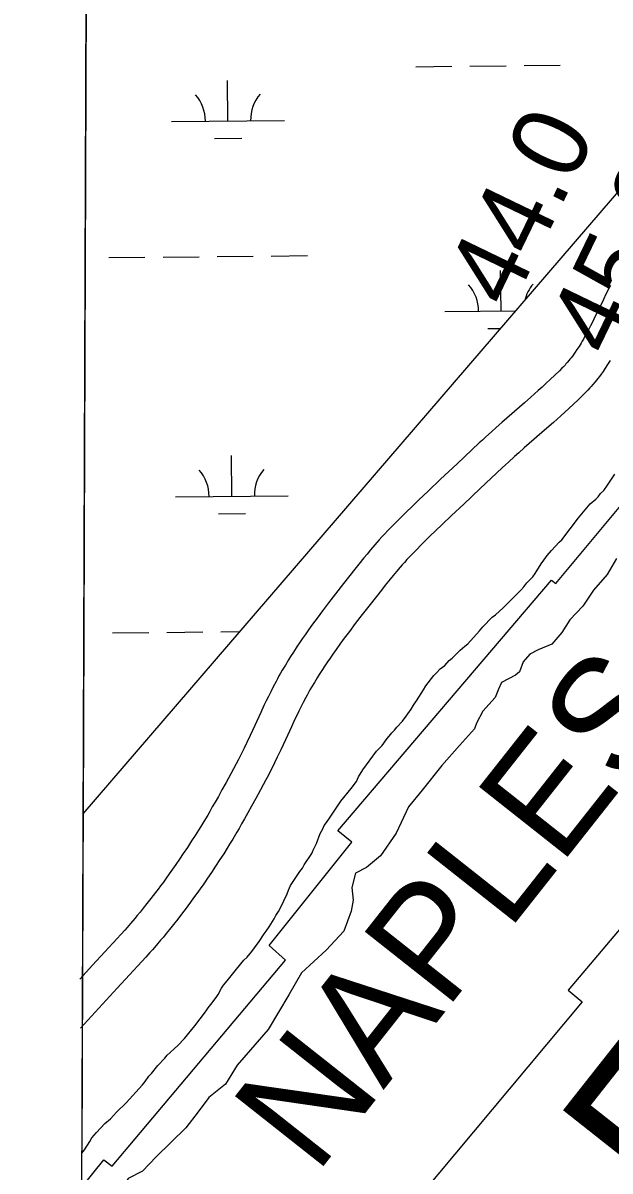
# Model space of a CAD drawing. Extents: x 3146026 to 3183936, y 897894 to 923344.
# Drawn here: x 3150246 to 3150766, y 917753 to 918770 of the extents above; entities that cross this region are included whole.
import ezdxf

# ---------------------------------------------------------------- set-up
doc = ezdxf.new("R2010")
doc.units = 0
for name, color, linetype in [('V-GRID-FRAM', 7, 'Continuous'), ('V-RIVR-EDGE', 7, 'Continuous'), ('V-RIVR-IDEN', 7, 'Continuous'), ('V-RIVR-RANG', 7, 'Continuous'), ('V-ROAD-CNTR', 7, 'Continuous'), ('V-RRAP-RVMT', 7, 'Continuous'), ('V-RRAP-RVMT-IDEN', 7, 'Continuous'), ('V-SITE-VEGE', 7, 'Continuous'), ('V-WETL-SWMP', 7, 'Continuous')]:
    doc.layers.add(name, color=color, linetype=linetype)

msp = doc.modelspace()

# ---------------------------------------------------------------- linework, layer by layer
at = {"layer": 'V-GRID-FRAM'}
msp.add_lwpolyline([(3150311.9, 921563.1), (3181637, 921462.9), (3181586.7, 903274.3), (3150245.8, 903374.5), (3150311.9, 921563.1)], dxfattribs=at)
at = {"layer": 'V-RIVR-EDGE'}
for points in [[(3150772.1, 918295.5), (3150764, 918281.2), (3150751.7, 918267.5), (3150742.3, 918253.1), (3150730.7, 918241.2), (3150723.8, 918229.7), (3150714.7, 918219.4), (3150702.8, 918214.4), (3150695.3, 918210.7), (3150689.4, 918203.8), (3150686.2, 918195.1), (3150682.5, 918192), (3150670.3, 918185.5), (3150667.4, 918179.5), (3150664.6, 918172.3), (3150653.6, 918160.2), (3150648, 918149.6), (3150646.1, 918144.6), (3150632.9, 918129.6), (3150617.3, 918112.1), (3150599.7, 918090), (3150587.8, 918075.3), (3150576.8, 918051.9), (3150563, 918031.9)], [(3150563, 918031.9), (3150550.5, 918021.7), (3150540.8, 918016.4), (3150537.3, 918003.9), (3150538.5, 917992.6), (3150536.9, 917982.9), (3150530.3, 917965.1), (3150514.6, 917948.3), (3150492.7, 917928.3), (3150481.7, 917908.7), (3150463.2, 917878.1), (3150435.9, 917846.3), (3150425.3, 917829.4), (3150410.6, 917817.6), (3150401.1, 917805.1), (3150390.2, 917790.8), (3150363.9, 917765.2), (3150351.9, 917752.4), (3150339.1, 917745.9), (3150330.3, 917731.8)]]:
    msp.add_lwpolyline(points, dxfattribs=at)
at = {"layer": 'V-ROAD-CNTR'}
for points in [[(3150766.7, 918537.3), (3150765.3, 918534.7), (3150762.8, 918529.7), (3150760.5, 918524.9), (3150752.1, 918507.6), (3150750.5, 918504.4), (3150749, 918501.5), (3150747.6, 918498.8), (3150746.3, 918496.3), (3150745.1, 918494), (3150743.9, 918491.9), (3150742.8, 918489.9), (3150741.7, 918488.1), (3150740.7, 918486.3)], [(3150740.8, 918486.4), (3150739.8, 918484.8), (3150738.9, 918483.4), (3150737.1, 918480.7), (3150735.6, 918478.4), (3150734.2, 918476.5), (3150733, 918474.8), (3150731.9, 918473.3), (3150730.9, 918472.1), (3150730.1, 918471.1), (3150728.5, 918469.2), (3150727.3, 918467.9), (3150726.5, 918466.9), (3150725.1, 918465.4), (3150723.7, 918464), (3150721.6, 918461.9), (3150717.4, 918457.8), (3150713.4, 918454.1), (3150709.6, 918450.5), (3150706.1, 918447.3), (3150702.7, 918444.2), (3150696.3, 918438.5), (3150690.6, 918433.5), (3150670.5, 918416), (3150665.5, 918411.5), (3150661.7, 918408.1), (3150656.1, 918403), (3150653.2, 918400.4), (3150650.4, 918397.8), (3150630.8, 918379.4), (3150616.1, 918365.6), (3150605.1, 918355.1), (3150596.8, 918347.3), (3150590.6, 918341.3), (3150586, 918336.8), (3150579.1, 918330), (3150572.2, 918323.1), (3150569.3, 918320.2), (3150566.6, 918317.3), (3150564.1, 918314.6), (3150561.8, 918312.1), (3150559.7, 918309.7), (3150557.7, 918307.4), (3150554.1, 918303.2), (3150550.9, 918299.4), (3150548.2, 918296.1), (3150543.6, 918290.4), (3150540.2, 918286.1), (3150530.1, 918273.2), (3150522.9, 918264.1), (3150516.7, 918256), (3150511.3, 918248.9), (3150506.6, 918242.6), (3150502.6, 918237.1), (3150499, 918232.2), (3150496, 918227.9), (3150493.4, 918224.1), (3150491.1, 918220.7), (3150489.1, 918217.7), (3150485.7, 918212.5), (3150483.1, 918208.6), (3150481.3, 918205.5), (3150478.5, 918201), (3150475.8, 918196.5), (3150474.3, 918193.8), (3150472.8, 918191.3), (3150471.5, 918188.8), (3150470.2, 918186.3), (3150467.7, 918181.7), (3150465.5, 918177.3), (3150463.4, 918173.2), (3150461.6, 918169.3), (3150459.8, 918165.7), (3150456.7, 918159), (3150451.3, 918147.3), (3150447.3, 918138.6), (3150444.3, 918132.2), (3150442, 918127.4), (3150440.2, 918123.9), (3150438.9, 918121.3), (3150436.9, 918117.4), (3150434.8, 918113.5), (3150430.1, 918104.7), (3150425.9, 918097), (3150422.3, 918090.4), (3150419.1, 918084.6), (3150416.2, 918079.5)], [(3150766.4, 918470.8), (3150765.3, 918469.1), (3150764.2, 918467.3), (3150762.2, 918464.1), (3150760.3, 918461.3), (3150758.6, 918458.9), (3150757, 918456.8), (3150755.6, 918455), (3150754.4, 918453.4), (3150753.3, 918452), (3150751.3, 918449.7), (3150749.8, 918447.9), (3150748.6, 918446.6), (3150746.8, 918444.7), (3150744.9, 918442.8), (3150742.6, 918440.5), (3150738.2, 918436.2), (3150733.9, 918432.2), (3150730, 918428.5), (3150726.3, 918425.1), (3150722.7, 918421.9), (3150716.2, 918416), (3150710.4, 918411), (3150690.3, 918393.4), (3150685.4, 918389.1), (3150681.8, 918385.8), (3150676.3, 918380.8), (3150673.6, 918378.4), (3150670.9, 918375.9), (3150651.3, 918357.5), (3150636.7, 918343.7), (3150625.7, 918333.4), (3150617.6, 918325.6), (3150611.5, 918319.8), (3150607, 918315.4), (3150600.2, 918308.7), (3150593.5, 918302), (3150590.9, 918299.3), (3150588.5, 918296.8), (3150586.2, 918294.4), (3150584.1, 918292), (3150582.2, 918289.8), (3150580.4, 918287.8), (3150577, 918283.8), (3150574.1, 918280.3), (3150571.5, 918277.2), (3150567.1, 918271.7), (3150563.7, 918267.5), (3150553.7, 918254.7), (3150546.6, 918245.7), (3150540.5, 918237.8), (3150535.3, 918230.8), (3150530.7, 918224.8), (3150526.8, 918219.5), (3150523.5, 918214.8), (3150520.6, 918210.7), (3150518.1, 918207.1), (3150515.9, 918203.9), (3150514.1, 918201.1), (3150510.9, 918196.2), (3150508.5, 918192.5), (3150506.8, 918189.8), (3150504.2, 918185.6), (3150501.7, 918181.3), (3150500.3, 918179), (3150499.1, 918176.7), (3150497.8, 918174.4), (3150496.6, 918172.2), (3150494.4, 918167.9), (3150492.3, 918163.8), (3150490.4, 918160), (3150488.6, 918156.3), (3150487, 918152.9), (3150483.9, 918146.3), (3150478.5, 918134.7), (3150474.5, 918125.9), (3150471.3, 918119.3), (3150468.9, 918114.3), (3150467.1, 918110.5), (3150465.7, 918107.7), (3150463.5, 918103.5), (3150461.3, 918099.3), (3150456.5, 918090.4), (3150452.3, 918082.7), (3150448.5, 918075.9), (3150445.2, 918069.9), (3150442.3, 918064.8)], [(3150416.2, 918079.6), (3150413.7, 918075.2), (3150411.5, 918071.3), (3150409.6, 918068), (3150406.1, 918062.2), (3150403.5, 918057.9), (3150401.5, 918054.7), (3150398.5, 918049.9), (3150395.4, 918045.1), (3150391.6, 918039.3), (3150388, 918034), (3150384.7, 918029), (3150381.4, 918024.3), (3150378.4, 918020), (3150375.5, 918015.9), (3150372.8, 918012.2), (3150370.3, 918008.6), (3150367.9, 918005.4), (3150365.6, 918002.3), (3150363.4, 917999.5), (3150359.3, 917994.2), (3150355.7, 917989.6), (3150352.5, 917985.6), (3150349.7, 917982.1), (3150347.2, 917979.1), (3150345, 917976.5), (3150341.1, 917971.9), (3150338.2, 917968.5), (3150336, 917966), (3150332.6, 917962.3), (3150329.2, 917958.5), (3150307.4, 917935), (3150296.1, 917922.7)], [(3150442.3, 918064.7), (3150439.7, 918060.2), (3150437.4, 918056.2), (3150435.4, 918052.8), (3150431.8, 918046.7), (3150429.1, 918042.2), (3150427, 918038.8), (3150423.8, 918033.8), (3150420.5, 918028.7), (3150416.6, 918022.8), (3150412.9, 918017.2), (3150409.4, 918012), (3150406.1, 918007.2), (3150402.9, 918002.7), (3150400, 917998.5), (3150397.1, 917994.6), (3150394.5, 917990.9), (3150391.9, 917987.5), (3150389.5, 917984.3), (3150387.3, 917981.3), (3150383, 917975.7), (3150379.2, 917970.9), (3150375.9, 917966.7), (3150372.9, 917963.1), (3150370.3, 917959.9), (3150367.9, 917957.1), (3150363.9, 917952.3), (3150360.7, 917948.7), (3150358.4, 917946.1), (3150354.8, 917942.1), (3150351.2, 917938.2), (3150329.4, 917914.6), (3150296.7, 917879.3)]]:
    msp.add_lwpolyline(points, dxfattribs=at)
at = {"layer": 'V-RRAP-RVMT'}
for p, q in [((3150718.4, 918273.3), (3150806.2, 918378.9)), ((3150525.1, 918054.2), (3150714.6, 918276.3)), ((3150714.6, 918276.3), (3150718.4, 918273.3)), ((3150902, 918117.4), (3150729.4, 917912.9)), ((3150537.4, 918043.9), (3150525.1, 918054.2)), ((3150464.1, 917952.3), (3150537.4, 918043.9)), ((3150478.7, 917939.4), (3150464.1, 917952.3)), ((3150324.8, 917756.9), (3150478.7, 917939.4)), ((3150729.4, 917912.9), (3150741.8, 917902.4)), ((3150741.8, 917902.4), (3150565, 917691.4)), ((3150298, 917738.2), (3150317.4, 917762.6)), ((3150317.4, 917762.6), (3150324.8, 917756.9))]:
    msp.add_line(p, q, dxfattribs=at)
at = {"layer": 'V-SITE-VEGE'}
for p, q in [((3150311.9, 921563.1), (3150298.1, 917768.5)), ((3150764.3, 918360.5), (3150770.6, 918370.2)), ((3150761, 918355.8), (3150764.3, 918360.5)), ((3150748.8, 918343.9), (3150753.7, 918348)), ((3150753.7, 918348), (3150755.9, 918350.2)), ((3150755.9, 918350.2), (3150758, 918352.9)), ((3150758, 918352.9), (3150761, 918355.8)), ((3150741.3, 918335.1), (3150748.8, 918343.9)), ((3150723.8, 918312), (3150738.4, 918331.5)), ((3150738.4, 918331.5), (3150741.3, 918335.1)), ((3150714.4, 918302.5), (3150721.4, 918309.8)), ((3150721.4, 918309.8), (3150723.8, 918312)), ((3150707.6, 918294), (3150710.8, 918298.1)), ((3150710.8, 918298.1), (3150714.4, 918302.5)), ((3150700.1, 918282), (3150705.4, 918290.8)), ((3150705.4, 918290.8), (3150707.6, 918294)), ((3150692.6, 918274), (3150695, 918276.2)), ((3150695, 918276.2), (3150697.9, 918279.3)), ((3150697.9, 918279.3), (3150700.1, 918282)), ((3150671.7, 918251.8), (3150687.2, 918267.4)), ((3150687.2, 918267.4), (3150689.9, 918270.3)), ((3150689.9, 918270.3), (3150692.6, 918274)), ((3150662, 918243.5), (3150664.7, 918245.5)), ((3150664.7, 918245.5), (3150671.7, 918251.8)), ((3150650.6, 918231.3), (3150653.5, 918235)), ((3150653.5, 918235), (3150662, 918243.5)), ((3150640.2, 918219.9), (3150650.6, 918231.3)), ((3150626.3, 918207.2), (3150633.4, 918214.3)), ((3150633.4, 918214.3), (3150637.7, 918217.7)), ((3150637.7, 918217.7), (3150640.2, 918219.9)), ((3150619.8, 918200.6), (3150623.7, 918205)), ((3150623.7, 918205), (3150626.3, 918207.2)), ((3150610.1, 918191.8), (3150612.5, 918194)), ((3150612.5, 918194), (3150615.9, 918197.5)), ((3150615.9, 918197.5), (3150619.8, 918200.6)), ((3150603.1, 918182.6), (3150610.1, 918191.8)), ((3150594.8, 918169.4), (3150600.9, 918178.9)), ((3150600.9, 918178.9), (3150603.1, 918182.6)), ((3150590, 918161.9), (3150592.1, 918165.5)), ((3150592.1, 918165.5), (3150594.8, 918169.4)), ((3150582.5, 918151.4), (3150585.6, 918155.6)), ((3150585.6, 918155.6), (3150590, 918161.9)), ((3150573, 918140.9), (3150575.4, 918143.4)), ((3150575.4, 918143.4), (3150577.4, 918145.8)), ((3150577.4, 918145.8), (3150582.5, 918151.4)), ((3150564.3, 918129.7), (3150567.9, 918134.6)), ((3150567.9, 918134.6), (3150573, 918140.9)), ((3150547.3, 918108.1), (3150559.4, 918124.6)), ((3150559.4, 918124.6), (3150564.3, 918129.7)), ((3150541.5, 918097.8), (3150543.4, 918102)), ((3150543.4, 918102), (3150547.3, 918108.1)), ((3150536.9, 918091.5), (3150541.5, 918097.8)), ((3150527.7, 918080.3), (3150536.9, 918091.5)), ((3150517.5, 918065.4), (3150527.7, 918080.3)), ((3150512.9, 918058.9), (3150515.1, 918061.5)), ((3150515.1, 918061.5), (3150517.5, 918065.4)), ((3150506.1, 918042.8), (3150509.5, 918051.8)), ((3150509.5, 918051.8), (3150511.7, 918055.7)), ((3150511.7, 918055.7), (3150512.9, 918058.9)), ((3150503.2, 918036.9), (3150506.1, 918042.8)), ((3150495.2, 918024), (3150502, 918034)), ((3150502, 918034), (3150503.2, 918036.9)), ((3150491.3, 918018), (3150493.8, 918021.1)), ((3150493.8, 918021.1), (3150495.2, 918024)), ((3150485.3, 918009.2), (3150489.6, 918015.3)), ((3150489.6, 918015.3), (3150491.3, 918018)), ((3150480, 917998.2), (3150481.2, 918001.6)), ((3150481.2, 918001.6), (3150483.1, 918005.5)), ((3150483.1, 918005.5), (3150485.3, 918009.2)), ((3150474.1, 917985.8), (3150480, 917998.2)), ((3150470, 917979), (3150472.4, 917982.7)), ((3150472.4, 917982.7), (3150474.1, 917985.8)), ((3150464.2, 917969), (3150468.6, 917976.1)), ((3150468.6, 917976.1), (3150470, 917979)), ((3150455.2, 917956.1), (3150459.6, 917962.7)), ((3150459.6, 917962.7), (3150461.5, 917965.1)), ((3150461.5, 917965.1), (3150464.2, 917969)), ((3150448.7, 917947.1), (3150455.2, 917956.1)), ((3150435.1, 917931.5), (3150441.7, 917939.3)), ((3150441.7, 917939.3), (3150444.6, 917942.2)), ((3150444.6, 917942.2), (3150448.7, 917947.1)), ((3150426.9, 917921), (3150435.1, 917931.5)), ((3150423.5, 917917.4), (3150426.9, 917921)), ((3150417.2, 917906.4), (3150418.9, 917909.1)), ((3150418.9, 917909.1), (3150421.8, 917914.7)), ((3150421.8, 917914.7), (3150423.5, 917917.4)), ((3150409.9, 917897.2), (3150412.3, 917900.1)), ((3150412.3, 917900.1), (3150417.2, 917906.4)), ((3150398.3, 917881.1), (3150407.7, 917893.7)), ((3150407.7, 917893.7), (3150409.9, 917897.2)), ((3150389.1, 917869.9), (3150398.3, 917881.1)), ((3150383.2, 917863.8), (3150389.1, 917869.9)), ((3150373.8, 917855.3), (3150376.2, 917857.7)), ((3150376.2, 917857.7), (3150380.3, 917861.1)), ((3150380.3, 917861.1), (3150383.2, 917863.8)), ((3150365.3, 917846), (3150371.6, 917852.6)), ((3150371.6, 917852.6), (3150373.8, 917855.3)), ((3150357.5, 917836.5), (3150359.7, 917838.9)), ((3150359.7, 917838.9), (3150365.3, 917846)), ((3150337.2, 917812.9), (3150351.7, 917828.9)), ((3150351.7, 917828.9), (3150354.1, 917831.9)), ((3150354.1, 917831.9), (3150357.5, 917836.5)), ((3150328.9, 917804.6), (3150337.2, 917812.9)), ((3150318.5, 917794.8), (3150323.3, 917798.7)), ((3150323.3, 917798.7), (3150328.9, 917804.6)), ((3150306.8, 917781.9), (3150311, 917786.8)), ((3150311, 917786.8), (3150318.5, 917794.8)), ((3150300.5, 917771.4), (3150305.1, 917778.7)), ((3150305.1, 917778.7), (3150306.8, 917781.9)), ((3150298.1, 917768.5), (3150300.5, 917771.4))]:
    msp.add_line(p, q, dxfattribs=at)
at = {"layer": 'V-WETL-SWMP'}
for p, q in [((3150690.2, 918732.3), (3150722.2, 918732.6)), ((3150594.2, 918731.3), (3150626.2, 918731.7)), ((3150642.2, 918731.8), (3150674.2, 918732.1)), ((3150427.6, 918683.2), (3150427.3, 918719.2)), ((3150377.6, 918682.7), (3150477.6, 918683.7)), ((3150415.8, 918667.7), (3150439.8, 918667.9)), ((3150322, 918562.1), (3150354, 918562.4)), ((3150370, 918562.6), (3150402, 918562.9)), ((3150418, 918563.1), (3150450, 918563.4)), ((3150466, 918563.5), (3150498, 918563.9)), ((3150669.8, 918514.8), (3150669.4, 918550.8)), ((3150619.8, 918514.3), (3150682.9, 918515)), ((3150658, 918499.3), (3150669.5, 918499.4)), ((3150431, 918350.6), (3150430.6, 918386.6)), ((3150381, 918350.1), (3150481, 918351.1)), ((3150419.1, 918335), (3150443.1, 918335.3)), ((3150325.3, 918229.5), (3150357.3, 918229.8)), ((3150373.3, 918229.9), (3150405.3, 918230.3)), ((3150421.3, 918230.4), (3150438.1, 918230.6))]:
    msp.add_line(p, q, dxfattribs=at)
msp.add_lwpolyline([(3154156.3, 921550.8), (3150311.9, 921563.1), (3150299.2, 918069.2), (3150852.3, 918711.7), (3151740.5, 919755.3), (3152243.5, 920278.8), (3152339.1, 920369.4), (3152421.5, 920426.9), (3152514.9, 920450.7), (3152616.2, 920465.1), (3152932.2, 920578.6), (3153209.3, 920814.1), (3153778.6, 921266.6), (3154156.3, 921550.8)], dxfattribs=at)
for centre, start, end in [((3150372.4, 918683.2), 359.7992, 41.3429), ((3150482.9, 918684.3), 139.7992, 181.3429), ((3150614.6, 918514.8), 359.7992, 41.3429), ((3150725, 918515.9), 139.7992, 166.5014), ((3150375.7, 918350.5), 359.7992, 41.3429), ((3150486.2, 918351.6), 139.7992, 181.3429)]:
    msp.add_arc(centre, 35.2, start, end, dxfattribs=at)

# ---------------------------------------------------------------- texts
at = {"layer": 'V-RIVR-IDEN'}
msp.add_text('R E D', height=150, rotation=51.7162, dxfattribs=at).set_placement((3150708, 917543.1))
at = {"layer": 'V-RIVR-RANG'}
for s, p in [('44.0', (3150678.5, 918514.9)), ('45.0', (3150768.7, 918471.6))]:
    msp.add_text(s, height=67, rotation=64.2183, dxfattribs=at).set_placement(p)
at = {"layer": 'V-RRAP-RVMT-IDEN'}
msp.add_text('NAPLES', height=100, rotation=51.7005, dxfattribs=at).set_placement((3150505.5, 917748.3))

doc.saveas('drawing.dxf')
